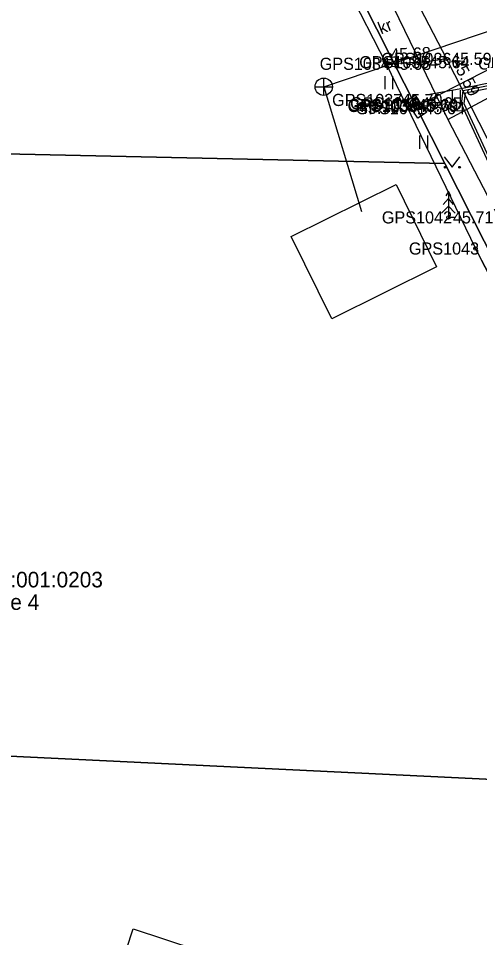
# Model space of a CAD drawing. Extents: x 551623 to 559850, y 6561220 to 6567135.
# Drawn here: x 557103.2 to 557129.8, y 6565677.6 to 6565730.8 of the extents above; entities that cross this region are included whole.
import ezdxf

# ---------------------------------------------------------------- set-up
doc = ezdxf.new("R2010")
doc.units = 0
for name, color, linetype in [('ELRAJATISMP', 7, 'Continuous'), ('HALJASTUS', 7, 'Continuous'), ('Hoone Elu- või ühiskondlik hoone', 7, 'Continuous'), ('Hoone Kõrval- või tootmishoone', 7, 'Continuous'), ('KKAEV', 7, 'Continuous'), ('KORGUS-EH2000', 7, 'Continuous'), ('KTRASS', 7, 'Continuous'), ('MOOTKORG-EH2000', 7, 'Continuous'), ('MOOTMPUNKT', 7, 'Continuous'), ('MOOTNR', 7, 'Continuous'), ('MOOTPIIR', 7, 'Continuous'), ('MPKAABEL', 7, 'Continuous'), ('PIIR', 7, 'Continuous'), ('PUU', 7, 'Continuous'), ('TEE', 7, 'Continuous'), ('VTRASS', 7, 'Continuous')]:
    doc.layers.add(name, color=color, linetype=linetype)

msp = doc.modelspace()

# ---------------------------------------------------------------- linework, layer by layer
at = {"layer": 'ELRAJATISMP'}
for p, q in [((557126.361, 6565725.934), (557125.863, 6565725.604)), ((557126.511, 6565725.707), (557126.013, 6565725.378))]:
    msp.add_line(p, q, dxfattribs=at)
msp.add_lwpolyline([(557126.106, 6565726.318), (557126.766, 6565725.322), (557126.268, 6565724.993), (557125.609, 6565725.989)], close=True, dxfattribs=at)
at = {"layer": 'HALJASTUS'}
for p, q in [((557124.343, 6565727.413), (557124.343, 6565726.652)), ((557124.798, 6565727.413), (557124.798, 6565726.652)), ((557128.25, 6565726.603), (557128.25, 6565725.842)), ((557128.705, 6565726.603), (557128.705, 6565725.842)), ((557126.359, 6565723.982), (557126.359, 6565723.221)), ((557126.814, 6565723.982), (557126.814, 6565723.221)), ((557127.788, 6565722.752), (557128.251, 6565722.145)), ((557128.251, 6565722.145), (557128.697, 6565722.752)), ((557134.857, 6565707.452), (557129.594, 6565717.453))]:
    msp.add_line(p, q, dxfattribs=at)
for centre in [(557127.85, 6565722.145), (557128.679, 6565722.145)]:
    msp.add_circle(centre, 0.055, dxfattribs=at)
at = {"layer": 'Hoone Elu- või ühiskondlik hoone'}
msp.add_lwpolyline([(557127.344, 6565669.874), (557124.187, 6565660.245), (557118.541, 6565662.104), (557116.113, 6565654.725), (557103.466, 6565658.883), (557109.8, 6565678.141), (557122.835, 6565673.853), (557122.094, 6565671.601)], close=True, dxfattribs=at)
at = {"layer": 'Hoone Kõrval- või tootmishoone'}
msp.add_lwpolyline([(557127.35, 6565716.391), (557121.281, 6565713.392), (557118.929, 6565718.153), (557124.998, 6565721.152)], close=True, dxfattribs=at)
at = {"layer": 'KKAEV'}
for p, q in [((557120.817, 6565726.303), (557120.817, 6565727.303)), ((557120.317, 6565726.803), (557121.317, 6565726.803))]:
    msp.add_line(p, q, dxfattribs=at)
msp.add_circle((557120.817, 6565726.803), 0.5, dxfattribs=at)
at = {"layer": 'KORGUS-EH2000'}
for centre in [(557127.926, 6565728.411), (557124.435, 6565728.127), (557125.08, 6565726.037), (557129.594, 6565717.453)]:
    msp.add_circle(centre, 0.1, dxfattribs=at)
at = {"layer": 'KTRASS'}
for points in [[(557120.817, 6565726.803), (557141.222, 6565733.711)], [(557120.817, 6565726.803), (557123.008, 6565719.589)]]:
    msp.add_lwpolyline(points, dxfattribs=at)
at = {"layer": 'MOOTMPUNKT'}
for centre in [(557127.926, 6565728.411), (557124.435, 6565728.127), (557126.651, 6565728.218), (557125.08, 6565726.037), (557125.994, 6565725.747), (557126.195, 6565725.844), (557125.974, 6565725.69), (557126.38, 6565725.564), (557128.029, 6565719.251), (557129.594, 6565717.453)]:
    msp.add_circle(centre, 0.1, dxfattribs=at)
at = {"layer": 'MOOTPIIR'}
msp.add_lwpolyline([(557165.813, 6565663.251), (557153.477, 6565695.143), (557149.889, 6565703.919), (557146.371, 6565713.803), (557143.251, 6565719.133), (557119.577, 6565764.062), (557116.764, 6565762.424), (557115.043, 6565762.792), (557110.681, 6565760.443), (557107.373, 6565758.097), (557122.168, 6565732.54), (557124.435, 6565728.127), (557129.594, 6565717.453), (557135.018, 6565706.826), (557136.761, 6565703.878), (557137.939, 6565701.442), (557142.688, 6565691.587), (557141.763, 6565685.265), (557139.744, 6565680.935), (557134.119, 6565666.153)], dxfattribs=at)
at = {"layer": 'MPKAABEL'}
msp.add_line((557125.974, 6565725.69), (557125.08, 6565726.037), dxfattribs=at)
for points in [[(557135.853, 6565727.913), (557134.82, 6565729.789), (557133.738, 6565729.539), (557126.187, 6565725.656)], [(557126.737, 6565726.326), (557128.753, 6565726.706), (557135.147, 6565727.99), (557135.853, 6565727.913)], [(557143.348, 6565686.055), (557144.169, 6565686.207), (557144.102, 6565688.311), (557143.669, 6565693.363), (557141.597, 6565698.194), (557128.791, 6565725.796), (557128.888, 6565726.58), (557135.16, 6565727.839), (557135.853, 6565727.913)], [(557188.548, 6565598.692), (557188.2, 6565598.718), (557187.721, 6565599.754), (557177.683, 6565625.509), (557172.814, 6565638.437), (557171.697, 6565642.979), (557168.187, 6565652.165), (557167.262, 6565655.589), (557166.044, 6565659.319), (557161.649, 6565671.749), (557157.5, 6565682.422), (557144.324, 6565686.031), (557144.252, 6565688.32), (557143.817, 6565693.4), (557141.734, 6565698.255), (557128.945, 6565725.821), (557129.024, 6565726.455), (557135.182, 6565727.691), (557135.853, 6565727.913)]]:
    msp.add_lwpolyline(points, dxfattribs=at)
at = {"layer": 'PIIR'}
msp.add_lwpolyline([(557169.97, 6565369.7), (557178.6, 6565401.44), (557191.37, 6565459.67), (557200.72, 6565502.33), (557207.99, 6565535.49), (557196.11, 6565551.01), (557181.52, 6565590.04), (557157.5, 6565654.27), (557143.03, 6565692.36), (557127.82, 6565722.36), (557090.07, 6565796.84), (557098.32, 6565822.27), (557112.7, 6565823.81), (557104.44, 6565797.12), (557104.79, 6565790.25), (557125.5, 6565749.51), (557153.03, 6565695.14), (557165.18, 6565662.77), (557205.13, 6565556), (557206.12, 6565554.71), (557210.7, 6565548.72), (557217.51, 6565539.84)], dxfattribs=at)
for points in [[(557090.07, 6565796.84), (557127.82, 6565722.36), (557066.35, 6565723.72)], [(557066.35, 6565723.72), (557127.82, 6565722.36), (557143.03, 6565692.36), (557142.97, 6565686.18), (557055.54, 6565690.39)], [(557055.54, 6565690.39), (557142.97, 6565686.18), (557127.78, 6565643.89), (557048.49, 6565668.68)]]:
    msp.add_lwpolyline(points, close=True, dxfattribs=at)
at = {"layer": 'PUU'}
for p, q in [((557128.029, 6565720.751), (557127.879, 6565720.501)), ((557128.179, 6565720.501), (557128.029, 6565720.751)), ((557128.029, 6565720.751), (557128.029, 6565719.251)), ((557128.029, 6565720.351), (557127.729, 6565720.001)), ((557128.329, 6565720.001), (557128.029, 6565720.351)), ((557128.029, 6565719.901), (557127.629, 6565719.501)), ((557128.429, 6565719.501), (557128.029, 6565719.901)), ((557128.389, 6565719.251), (557128.029, 6565719.251))]:
    msp.add_line(p, q, dxfattribs=at)
at = {"layer": 'TEE'}
for points in [[(557110.681, 6565760.443), (557119.126, 6565744.661), (557125.627, 6565732.848), (557127.926, 6565728.411), (557134.477, 6565715.594), (557137.189, 6565709.304), (557136.736, 6565707.985), (557138.136, 6565704.718), (557140.01, 6565704.098), (557142.261, 6565699.35), (557143.839, 6565695.385), (557145.167, 6565688.618), (557144.899, 6565684.408), (557143.922, 6565679.707), (557143.358, 6565678.174), (557138.558, 6565664.435)], [(557127.926, 6565728.411), (557126.651, 6565728.218), (557124.435, 6565728.127)]]:
    msp.add_lwpolyline(points, dxfattribs=at)
at = {"layer": 'VTRASS'}
for points in [[(557115.66, 6565747.205), (557116.6, 6565745.95), (557118.862, 6565742.086), (557123.592, 6565733.985), (557128, 6565724.91), (557133.901, 6565713.565), (557137.172, 6565705.275), (557143.72, 6565692.17), (557145.33, 6565689.5), (557146.212, 6565687.647), (557152.367, 6565674.724), (557157.202, 6565662.525), (557157.732, 6565655.925), (557161.79, 6565645.7), (557169.292, 6565624.215), (557174.732, 6565611.695), (557187.282, 6565578.865), (557198.542, 6565548.245), (557204.972, 6565538.305), (557209.723, 6565531.974), (557211.782, 6565529.485), (557223.052, 6565517.415)], [(557128, 6565724.91), (557135.159, 6565728.745), (557137.903, 6565730.215)]]:
    msp.add_lwpolyline(points, dxfattribs=at)

# ---------------------------------------------------------------- texts
at = {"layer": 'KORGUS-EH2000'}
for s, rotation, p in [(' 45.68', 2.3515, (557124.428, 6565728.301)), (' 45.59', 297.0731, (557128.082, 6565728.49))]:
    msp.add_text(s, height=0.7, rotation=rotation, dxfattribs=at).set_placement(p)
msp.add_text(' 45.70', height=0.7, dxfattribs=at).set_placement((557122.592, 6565725.235))
at = {"layer": 'MOOTKORG-EH2000'}
for s, p in [(' 45.68', (557124.435, 6565727.777)), (' 45.64', (557126.651, 6565727.868)), (' 45.59', (557127.926, 6565728.061)), (' 45.70', (557125.08, 6565725.687)), (' 45.70', (557125.974, 6565725.34)), (' 45.69', (557125.994, 6565725.397)), (' 45.65', (557126.195, 6565725.494)), (' 45.64', (557126.38, 6565725.214)), (' 45.71', (557128.029, 6565718.901))]:
    msp.add_text(s, height=0.7, dxfattribs=at).set_placement(p)
at = {"layer": 'MOOTNR'}
for s, p in [('GPS1034 ', (557120.585, 6565727.777)), ('GPS1035 ', (557122.871, 6565727.868)), ('GPS1036 ', (557124.146, 6565728.061)), ('GPS0998 ', (557129.746, 6565727.791)), ('GPS1037 ', (557121.301, 6565725.687)), ('GPS1038 ', (557122.194, 6565725.34)), ('GPS1039 ', (557122.215, 6565725.397)), ('GPS1040 ', (557122.345, 6565725.494)), ('GPS1041 ', (557122.67, 6565725.214)), ('GPS1042 ', (557124.179, 6565718.901)), ('GPS1043 ', (557125.745, 6565717.103))]:
    msp.add_text(s, height=0.7, dxfattribs=at).set_placement(p)
at = {"layer": 'PIIR'}
for s, p in [('33701:001:0203', (557099.342, 6565697.873)), ('Oru tee 4', (557099.342, 6565696.573))]:
    msp.add_text(s, height=0.9, dxfattribs=at).set_placement(p)
at = {"layer": 'TEE'}
msp.add_text('kr', height=0.7, rotation=22.0347, dxfattribs=at).set_placement((557124.131, 6565729.818))

doc.saveas('drawing.dxf')
